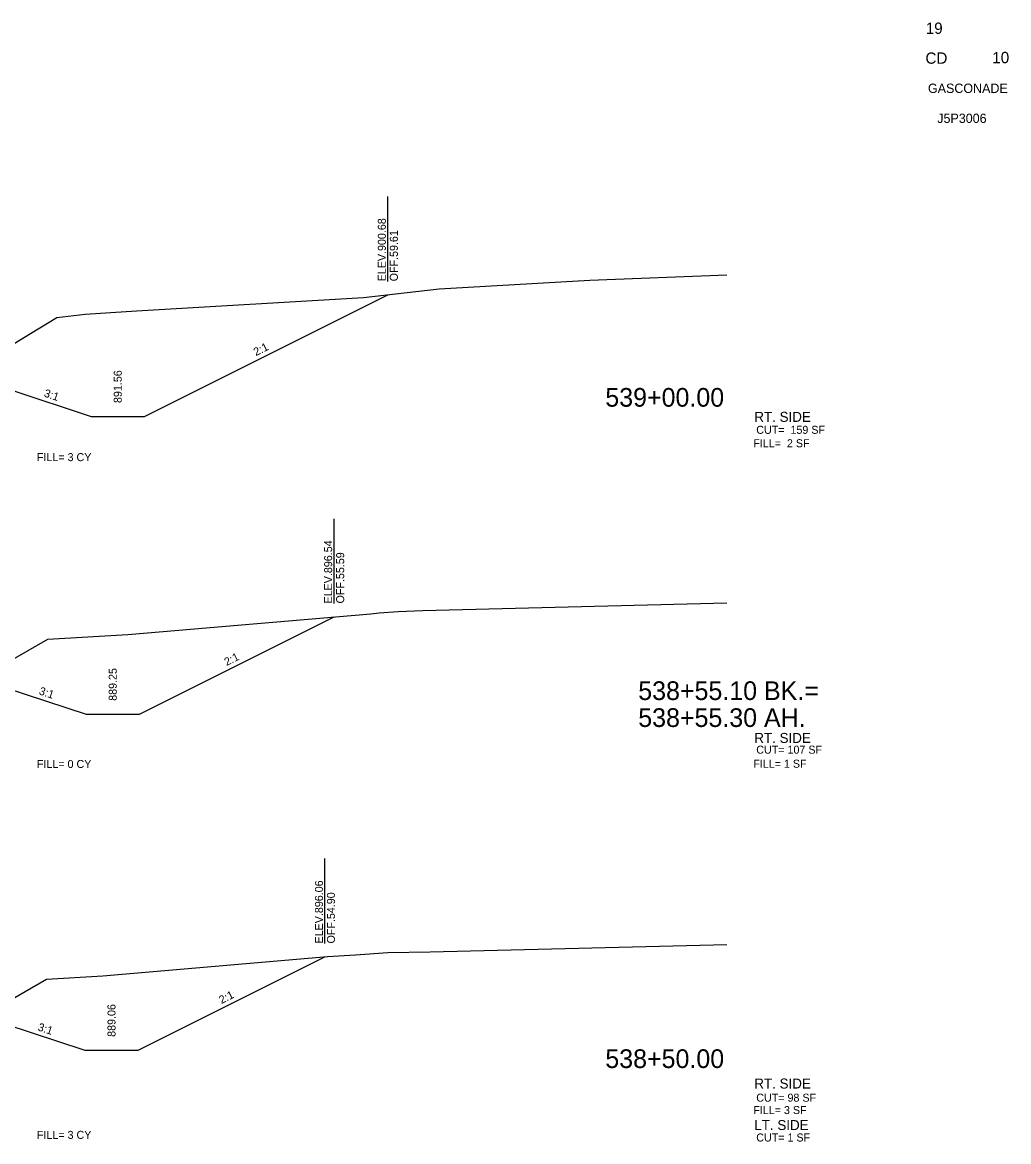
# Model space of a CAD drawing. Extents: x -4 to 359, y 0 to 1436.
# Drawn here: x 80.4 to 154.3, y 1352.2 to 1436 of the extents above; entities that cross this region are included whole.
import ezdxf

# ---------------------------------------------------------------- set-up
doc = ezdxf.new("R2010")
doc.units = 0
for name, color, linetype in [('Common-Title block info', 7, 'Continuous'), ('XS-Existing surface-ground', 7, 'Continuous'), ('XS-Proposed surface-ground', 7, 'Continuous'), ('XS-Text-ditch slope', 7, 'Continuous'), ('XS-Text-earthwork labels', 7, 'Continuous'), ('XS-Text-offset label', 7, 'Continuous'), ('XS-Text-profile report', 7, 'Continuous'), ('XS-Text-tie elevation', 7, 'Continuous'), ('XS-Text-tie offset', 7, 'Continuous')]:
    doc.layers.add(name, color=color, linetype=linetype)

msp = doc.modelspace()

# ---------------------------------------------------------------- linework, layer by layer
at = {"layer": 'XS-Existing surface-ground'}
for p, q in [((111.601, 1416.069), (122.875, 1416.736)), ((122.875, 1416.736), (133.13, 1417.13)), ((105.91, 1415.437), (111.601, 1416.069)), ((88.923, 1414.433), (105.91, 1415.437)), ((82.942, 1413.943), (85.076, 1414.178)), ((85.076, 1414.178), (88.923, 1414.433)), ((80.407, 1412.381), (82.942, 1413.943)), ((71.22, 1406.795), (80.407, 1412.381)), ((110.376, 1391.975), (133.13, 1392.548)), ((88.263, 1390.17), (106.46, 1391.736)), ((106.46, 1391.736), (107.091, 1391.808)), ((107.091, 1391.808), (108.506, 1391.896)), ((108.506, 1391.896), (110.376, 1391.975)), ((82.279, 1389.831), (88.263, 1390.17)), ((73.183, 1384.602), (82.279, 1389.831)), ((107.735, 1366.354), (110.904, 1366.389)), ((110.904, 1366.389), (133.13, 1366.95)), ((86.383, 1364.586), (103.214, 1366.034)), ((103.214, 1366.034), (105.331, 1366.167)), ((105.331, 1366.167), (107.735, 1366.354)), ((75.714, 1360.64), (82.16, 1364.346)), ((82.16, 1364.346), (86.383, 1364.586))]:
    msp.add_line(p, q, dxfattribs=at)
at = {"layer": 'XS-Proposed surface-ground'}
for points in [[(79.506, 1408.502), (85.506, 1406.522), (89.506, 1406.522), (107.743, 1415.641)], [(79.133, 1386.185), (85.133, 1384.205), (89.133, 1384.205), (103.722, 1391.5)], [(79.04, 1361.002), (85.04, 1359.022), (89.04, 1359.022), (103.033, 1366.018)]]:
    msp.add_lwpolyline(points, dxfattribs=at)
at = {"layer": 'XS-Text-tie offset'}
for p, q in [((107.743, 1416.641), (107.743, 1422.991)), ((103.722, 1392.5), (103.722, 1398.85)), ((103.033, 1367.018), (103.033, 1373.396))]:
    msp.add_line(p, q, dxfattribs=at)

# ---------------------------------------------------------------- texts
at = {"layer": 'Common-Title block info'}
for s, height, p in [('19', 0.85, (148.047, 1435.185)), ('CD', 0.85, (148.025, 1432.947)), ('10', 0.85, (153.034, 1432.988)), ('GASCONADE', 0.7, (148.211, 1430.76)), ('J5P3006', 0.7, (148.909, 1428.51))]:
    msp.add_text(s, height=height, dxfattribs=at).set_placement(p)
at = {"layer": 'XS-Text-ditch slope'}
for s, rotation, p in [('2:1', 26.56505, (97.864, 1411.037)), ('3:1', 341.73711, (81.935, 1408.017)), ('2:1', 26.56505, (95.667, 1387.808)), ('3:1', 341.73711, (81.562, 1385.7)), ('2:1', 26.56505, (95.276, 1362.475)), ('3:1', 341.73711, (81.469, 1360.516))]:
    msp.add_text(s, height=0.6, rotation=rotation, dxfattribs=at).set_placement(p)
at = {"layer": 'XS-Text-earthwork labels'}
for s, height, p in [('RT. SIDE', 0.75, (135.201, 1406.111)), (' CUT=  159 SF           ', 0.6, (135.125, 1405.214)), ('FILL=  2 SF           ', 0.6, (135.125, 1404.208)), ('FILL= 3 CY           ', 0.6, (81.452, 1403.166)), ('RT. SIDE', 0.75, (135.201, 1382.049)), (' CUT= 107 SF           ', 0.6, (135.125, 1381.244)), ('FILL= 0 CY           ', 0.6, (81.452, 1380.173)), ('FILL= 1 SF           ', 0.6, (135.125, 1380.191)), ('RT. SIDE', 0.75, (135.201, 1356.149)), (' CUT= 98 SF           ', 0.6, (135.125, 1355.163)), ('FILL= 3 SF           ', 0.6, (135.125, 1354.234)), ('LT. SIDE', 0.75, (135.201, 1353.038)), ('FILL= 3 CY           ', 0.6, (81.452, 1352.376)), (' CUT= 1 SF           ', 0.6, (135.125, 1352.179))]:
    msp.add_text(s, height=height, dxfattribs=at).set_placement(p)
at = {"layer": 'XS-Text-offset label'}
for s, p in [('           539+00.00           ', (118.317, 1407.248)), ('538+55.10 BK.= ', (126.506, 1385.265)), ('538+55.30 AH.          ', (126.506, 1383.246)), ('           538+50.00           ', (118.317, 1357.687))]:
    msp.add_text(s, height=1.4, dxfattribs=at).set_placement(p)
at = {"layer": 'XS-Text-profile report'}
for s, p in [('Dtch_Bkslp_1_T', (107.731, 1415.64)), ('Rt_Agg_Layer_1_B13', (83.312, 1407.241)), ('Dtch_Frslp_1_B', (85.494, 1406.521)), ('Dtch_Bkslp_1_B', (89.494, 1406.521)), ('Dtch_Bkslp_1_T', (103.711, 1391.499)), ('Rt_Agg_Layer_1_B13', (82.734, 1384.991)), ('Dtch_Frslp_1_B', (85.121, 1384.205)), ('Dtch_Bkslp_1_B', (89.121, 1384.205)), ('Dtch_Bkslp_1_T', (103.022, 1366.017)), ('Rt_Agg_Layer_1_B13', (82.588, 1359.825)), ('Dtch_Frslp_1_B', (85.029, 1359.021)), ('Dtch_Bkslp_1_B', (89.029, 1359.021))]:
    msp.add_text(s, height=0.00167, dxfattribs=at).set_placement(p)
at = {"layer": 'XS-Text-tie elevation'}
for s, p in [('ELEV.900.68', (107.593, 1416.641)), ('OFF.59.61', (108.493, 1416.641)), ('891.56', (87.806, 1407.522)), ('ELEV.896.54', (103.572, 1392.5)), ('OFF.55.59', (104.472, 1392.5)), ('889.25', (87.433, 1385.205)), ('ELEV.896.06', (102.883, 1367.018)), ('OFF.54.90', (103.783, 1367.018)), ('889.06', (87.34, 1360.022))]:
    msp.add_text(s, height=0.6, rotation=90, dxfattribs=at).set_placement(p)

doc.saveas('drawing.dxf')
